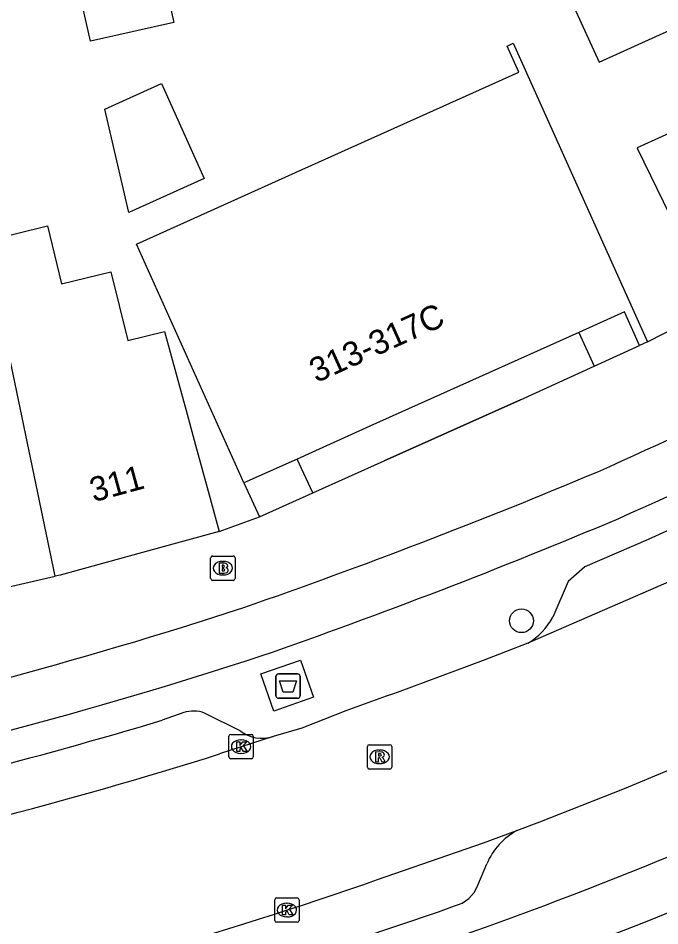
# Model space of a CAD drawing. Extents: x 163010 to 163853, y 382793 to 383982.
# Drawn here: x 163356.56 to 163382.94, y 383624.22 to 383661.51 of the extents above; entities that cross this region are included whole.
import ezdxf

# ---------------------------------------------------------------- set-up
doc = ezdxf.new("R2010")
doc.units = 0
for name, color, linetype in [('IMGEO_Afval_apart_plaats', 7, 'Continuous'), ('IMGEO_Boom', 7, 'Continuous'), ('IMGEO_Brandkraan', 7, 'Continuous'), ('IMGEO_Fietspad_open', 7, 'Continuous'), ('IMGEO_Kolk', 7, 'Continuous'), ('IMGEO_Muur', 7, 'Continuous'), ('IMGEO_Pand', 7, 'Continuous'), ('IMGEO_Pand_nummerreeks', 7, 'Continuous'), ('IMGEO_Pand_overbouw', 7, 'Continuous'), ('IMGEO_Parkeervlak_open', 7, 'Continuous'), ('IMGEO_Rijbaan_lokaal_gesloten', 7, 'Continuous'), ('IMGEO_Rioolput', 7, 'Continuous'), ('IMGEO_Voetpad_gesloten', 7, 'Continuous'), ('IMGEO_Voetpad_open', 7, 'Continuous')]:
    doc.layers.add(name, color=color, linetype=linetype)

msp = doc.modelspace()

# ---------------------------------------------------------------- linework, layer by layer
at = {"layer": 'IMGEO_Afval_apart_plaats'}
for p, q in [((163367.26, 383634.57), (163368.05, 383634.57)), ((163368.05, 383634.57), (163367.26, 383634.57)), ((163367.16, 383633.67), (163367.16, 383634.47)), ((163367.16, 383634.47), (163367.16, 383633.67)), ((163368.15, 383634.47), (163368.15, 383633.67)), ((163368.15, 383633.67), (163368.15, 383634.47)), ((163368.05, 383633.57), (163367.26, 383633.57)), ((163367.26, 383633.57), (163368.05, 383633.57))]:
    msp.add_line(p, q, dxfattribs=at)
msp.add_lwpolyline([(163367.303, 383634.284), (163368.007, 383634.284), (163367.858, 383633.814), (163367.452, 383633.814), (163367.303, 383634.284)], dxfattribs=at)
for centre, start, end in [((163367.26, 383634.47), 90, 180), ((163367.26, 383634.47), 90, 180), ((163368.05, 383634.47), 0, 90), ((163368.05, 383634.47), 360, 90), ((163367.26, 383633.67), 180, 270), ((163367.26, 383633.67), 180, 270), ((163368.05, 383633.67), 270, 0), ((163368.05, 383633.67), 270, 0)]:
    msp.add_arc(centre, 0.1, start, end, dxfattribs=at)
at = {"layer": 'IMGEO_Boom'}
msp.add_circle((163377.25, 383636.752), 0.489, dxfattribs=at)
at = {"layer": 'IMGEO_Brandkraan'}
for p, q in [((163364.551, 383639.413), (163365.403, 383639.413)), ((163364.476, 383638.487), (163364.476, 383639.339)), ((163364.964, 383639.193), (163364.989, 383639.193)), ((163365.477, 383639.339), (163365.477, 383638.487)), ((163365.403, 383638.413), (163364.551, 383638.413)), ((163364.987, 383638.633), (163364.962, 383638.633))]:
    msp.add_line(p, q, dxfattribs=at)
for points in [[(163364.551, 383639.413), (163365.403, 383639.413)], [(163364.476, 383638.487), (163364.476, 383639.339)], [(163364.824, 383639.113), (163364.824, 383638.713), (163365.037, 383638.713)], [(163365.055, 383639.113), (163364.824, 383639.113)], [(163365.003, 383639.032), (163364.949, 383639.032), (163364.949, 383638.956)], [(163365.477, 383639.339), (163365.477, 383638.487)], [(163364.949, 383638.956), (163365.002, 383638.956)], [(163365.011, 383638.88), (163364.949, 383638.88), (163364.949, 383638.799)], [(163364.949, 383638.799), (163365.011, 383638.799)], [(163365.403, 383638.413), (163364.551, 383638.413)]]:
    msp.add_lwpolyline(points, dxfattribs=at)
for centre, radius, start, end in [((163364.553, 383639.337), 0.0765, 91.552, 178.448), ((163364.553, 383639.337), 0.0765, 91.552, 178.448), ((163365.401, 383639.337), 0.0765, 1.552, 88.448), ((163365.401, 383639.337), 0.0765, 1.552, 88.448), ((163365.004, 383638.994), 0.0379, 267.8285, 90.9355), ((163365.059, 383638.968), 0.145, 59.4692, 91.5367), ((163365.084, 383639.015), 0.0922, 285.5137, 58.1501), ((163365.012, 383638.839), 0.0404, 269.8759, 90.5077), ((163365.043, 383638.964), 0.251, 268.6676, 293.5347), ((163365.089, 383638.823), 0.105, 301.3115, 78.989), ((163364.553, 383638.489), 0.0765, 181.552, 268.448), ((163364.553, 383638.489), 0.0765, 181.552, 268.448), ((163365.401, 383638.489), 0.0765, 271.552, 358.448), ((163365.401, 383638.489), 0.0765, 271.552, 358.448)]:
    msp.add_arc(centre, radius, start, end, dxfattribs=at)
for centre, major_axis, ratio, start_param, end_param in [((163364.963, 383638.913), (-0.387, 0.002), 0.722429, 4.712389, 7.853982), ((163364.988, 383638.913), (-0.39, 0.002), 0.717154, 1.570796, 4.712389)]:
    msp.add_ellipse(centre, major_axis=major_axis, ratio=ratio, start_param=start_param, end_param=end_param, dxfattribs=at)
at = {"layer": 'IMGEO_Fietspad_open'}
for centre, radius, start, end in [((163308.849, 383804.483), 176.731, 293.87622, 299.52179), ((163310.094, 383801.836), 175.912, 293.86006, 299.56285), ((163285.241, 383869.158), 245.47, 289.16827, 292.80482), ((163285.76, 383867.349), 245.706, 289.19572, 292.8699), ((163307.878, 383814.263), 186.216, 281.53486, 288.13482), ((163307.256, 383816.661), 190.803, 281.51913, 288.10425), ((163314.536, 383794.739), 181.233, 288.74451, 295.17544), ((163317.027, 383788.5), 176.64, 288.64414, 295.32562)]:
    msp.add_arc(centre, radius, start, end, dxfattribs=at)
at = {"layer": 'IMGEO_Kolk'}
for p, q in [((163365.226, 383631.154), (163365.226, 383632.006)), ((163365.301, 383632.08), (163366.153, 383632.08)), ((163366.227, 383632.006), (163366.227, 383631.154)), ((163365.714, 383631.86), (163365.739, 383631.86)), ((163365.737, 383631.3), (163365.712, 383631.3)), ((163366.153, 383631.08), (163365.301, 383631.08)), ((163367.108, 383624.437), (163367.108, 383625.289)), ((163367.183, 383625.363), (163368.035, 383625.363)), ((163368.109, 383625.289), (163368.109, 383624.437)), ((163367.596, 383625.143), (163367.621, 383625.143)), ((163367.619, 383624.583), (163367.594, 383624.583)), ((163368.035, 383624.363), (163367.183, 383624.363))]:
    msp.add_line(p, q, dxfattribs=at)
for points in [[(163365.226, 383631.154), (163365.226, 383632.006)], [(163365.301, 383632.08), (163366.153, 383632.08)], [(163366.227, 383632.006), (163366.227, 383631.154)], [(163365.547, 383631.78), (163365.67, 383631.78), (163365.67, 383631.629), (163365.8, 383631.78), (163365.964, 383631.78), (163365.818, 383631.629), (163365.971, 383631.38), (163365.819, 383631.38), (163365.734, 383631.544), (163365.67, 383631.477), (163365.67, 383631.38), (163365.547, 383631.38), (163365.547, 383631.78)], [(163366.153, 383631.08), (163365.301, 383631.08)], [(163367.108, 383624.437), (163367.108, 383625.289)], [(163367.183, 383625.363), (163368.035, 383625.363)], [(163368.109, 383625.289), (163368.109, 383624.437)], [(163367.429, 383625.063), (163367.552, 383625.063), (163367.552, 383624.912), (163367.682, 383625.063), (163367.846, 383625.063), (163367.7, 383624.912), (163367.853, 383624.663), (163367.701, 383624.663), (163367.616, 383624.827), (163367.552, 383624.76), (163367.552, 383624.663), (163367.429, 383624.663), (163367.429, 383625.063)], [(163368.035, 383624.363), (163367.183, 383624.363)]]:
    msp.add_lwpolyline(points, dxfattribs=at)
for centre, start, end in [((163365.303, 383632.004), 91.552, 178.448), ((163365.303, 383632.004), 91.552, 178.448), ((163366.151, 383632.004), 1.552, 88.448), ((163366.151, 383632.004), 1.552, 88.448), ((163365.303, 383631.156), 181.552, 268.448), ((163365.303, 383631.156), 181.552, 268.448), ((163366.151, 383631.156), 271.552, 358.448), ((163366.151, 383631.156), 271.552, 358.448), ((163367.185, 383625.287), 91.552, 178.448), ((163367.185, 383625.287), 91.552, 178.448), ((163368.033, 383625.287), 1.552, 88.448), ((163368.033, 383625.287), 1.552, 88.448), ((163367.185, 383624.439), 181.552, 268.448), ((163367.185, 383624.439), 181.552, 268.448), ((163368.033, 383624.439), 271.552, 358.448), ((163368.033, 383624.439), 271.552, 358.448)]:
    msp.add_arc(centre, 0.0765, start, end, dxfattribs=at)
for centre, major_axis, ratio, start_param, end_param in [((163365.713, 383631.58), (-0.387, 0.002), 0.722429, 4.712389, 7.853982), ((163365.738, 383631.58), (-0.39, 0.002), 0.717154, 1.570796, 4.712389), ((163367.595, 383624.863), (-0.387, 0.002), 0.722429, 4.712389, 7.853982), ((163367.62, 383624.863), (-0.39, 0.002), 0.717154, 1.570796, 4.712389)]:
    msp.add_ellipse(centre, major_axis=major_axis, ratio=ratio, start_param=start_param, end_param=end_param, dxfattribs=at)
at = {"layer": 'IMGEO_Muur'}
msp.add_lwpolyline([(163377.206, 383645.836), (163371.611, 383643.322)], dxfattribs=at)
at = {"layer": 'IMGEO_Pand'}
for points in [[(163385.061, 383671.774), (163378.981, 383685.01), (163370.62, 383681.251), (163375.339, 383670.901), (163379.342, 383672.727), (163380.753, 383669.632), (163376.75, 383667.807), (163380.447, 383659.7), (163383.495, 383661.09), (163385.093, 383657.585), (163382.01, 383656.179), (163382.026, 383656.143), (163385.202, 383649.625)], [(163362.965, 383661.339), (163359.534, 383660.566), (163356.679, 383673.22), (163369.031, 383678.78), (163370.449, 383675.631), (163360.728, 383671.254), (163362.965, 383661.339)], [(163382.104, 383648.061), (163381.482, 383649.443), (163379.61, 383648.601), (163371.024, 383644.742), (163368.033, 383643.398), (163365.844, 383642.414), (163365.742, 383642.642), (163361.43, 383652.231), (163367.962, 383655.167), (163377.142, 383659.293), (163376.659, 383660.366), (163376.912, 383660.48), (163379.775, 383654.111), (163382.429, 383648.207)], [(163364.207, 383654.92), (163361.113, 383653.527), (163360.127, 383657.779), (163362.452, 383658.824), (163364.207, 383654.92)], [(163355.206, 383652.351), (163357.771, 383652.977), (163358.352, 383650.596), (163360.378, 383651.09), (163361.068, 383648.263), (163362.584, 383648.633), (163363.51, 383645.24), (163363.857, 383643.973), (163364.335, 383642.226), (163364.83, 383640.415)], [(163358.082, 383638.578), (163355.206, 383652.351)], [(163382.429, 383648.207), (163382.104, 383648.061)], [(163364.83, 383640.415), (163362.075, 383639.662), (163358.285, 383638.625), (163358.082, 383638.578)], [(163352.32, 383637.251), (163358.082, 383638.578)]]:
    msp.add_lwpolyline(points, dxfattribs=at)
at = {"layer": 'IMGEO_Pand_overbouw'}
for points in [[(163382.104, 383648.061), (163381.482, 383649.443), (163379.61, 383648.601), (163380.244, 383647.215)], [(163368.033, 383643.398), (163365.844, 383642.414), (163366.479, 383641.026), (163368.67, 383642.006)]]:
    msp.add_lwpolyline(points, close=True, dxfattribs=at)
at = {"layer": 'IMGEO_Parkeervlak_open'}
for points in [[(163402.837, 383650.792), (163394.991, 383646.301), (163388.757, 383643.047), (163385.316, 383641.393), (163382.465, 383640.096), (163379.851, 383638.967), (163379.169, 383638.368), (163378.543, 383636.899)], [(163363.369, 383632.977), (163362.478, 383632.662)], [(163365.682, 383632.228), (163364.227, 383632.954)], [(163375.455, 383625.888), (163375.826, 383626.766)], [(163367.28, 383622.589), (163373.84, 383624.788), (163374.495, 383625.038)]]:
    msp.add_lwpolyline(points, dxfattribs=at)
for centre, radius, start, end in [((163376.014, 383638.296), 2.889, 301.3219, 331.081), ((163363.767, 383631.817), 1.227, 67.9846, 108.9443), ((163307.319, 383816.196), 191.643, 281.80802, 286.72741), ((163366.593, 383633.438), 1.514, 233.021, 287.5657), ((163378.439, 383625.652), 2.84, 118.9081, 156.9195), ((163374.202, 383626.336), 1.33, 282.7059, 340.3385)]:
    msp.add_arc(centre, radius, start, end, dxfattribs=at)
at = {"layer": 'IMGEO_Rijbaan_lokaal_gesloten'}
for points in [[(163387.178, 383640.037), (163377.516, 383635.828)], [(163377.516, 383635.828), (163375.678, 383635.114), (163372.137, 383633.799), (163371.99, 383633.751), (163371.689, 383633.651), (163370.027, 383633.05), (163368.221, 383632.342), (163367.05, 383631.994)], [(163367.05, 383631.994), (163364.845, 383631.283)], [(163377.066, 383628.139), (163378.003, 383628.488), (163381.484, 383629.857), (163384.796, 383631.247)], [(163371.332, 383626.119), (163375.688, 383627.627), (163377.066, 383628.139)]]:
    msp.add_lwpolyline(points, dxfattribs=at)
for centre, radius, start, end in [((163309.048, 383808.167), 185.476, 281.41819, 287.50768), ((163313.049, 383792.858), 176.632, 282.58799, 289.26685)]:
    msp.add_arc(centre, radius, start, end, dxfattribs=at)
at = {"layer": 'IMGEO_Rioolput'}
for p, q in [((163370.919, 383630.734), (163370.919, 383631.586)), ((163370.994, 383631.66), (163371.846, 383631.66)), ((163371.92, 383631.586), (163371.92, 383630.734)), ((163371.407, 383631.44), (163371.432, 383631.44)), ((163371.43, 383630.88), (163371.405, 383630.88)), ((163371.846, 383630.66), (163370.994, 383630.66))]:
    msp.add_line(p, q, dxfattribs=at)
for points in [[(163370.919, 383630.734), (163370.919, 383631.586)], [(163370.994, 383631.66), (163371.846, 383631.66)], [(163371.92, 383631.586), (163371.92, 383630.734)], [(163371.508, 383631.358), (163371.256, 383631.36), (163371.256, 383630.96)], [(163371.434, 383631.279), (163371.38, 383631.279), (163371.38, 383631.198)], [(163371.38, 383631.198), (163371.432, 383631.198)], [(163371.256, 383630.96), (163371.38, 383630.96), (163371.38, 383631.122), (163371.391, 383631.122)], [(163371.438, 383631.093), (163371.509, 383630.96), (163371.649, 383630.96), (163371.584, 383631.086)], [(163371.846, 383630.66), (163370.994, 383630.66)]]:
    msp.add_lwpolyline(points, dxfattribs=at)
for centre, radius, start, end in [((163370.996, 383631.584), 0.0765, 91.552, 178.448), ((163370.996, 383631.584), 0.0765, 91.552, 178.448), ((163371.844, 383631.584), 0.0765, 1.552, 88.448), ((163371.844, 383631.584), 0.0765, 1.552, 88.448), ((163371.416, 383631.387), 0.19, 274.7715, 282.9687), ((163371.44, 383631.183), 0.0964, 77.0061, 93.1865), ((163371.454, 383631.24), 0.0378, 276.6634, 79.6772), ((163371.507, 383631.248), 0.109, 350.3612, 89.416), ((163371.505, 383631.248), 0.112, 277.5842, 350.9817), ((163371.39, 383631.069), 0.0533, 26.0293, 88.6989), ((163371.489, 383631.033), 0.108, 29.5134, 73.7905), ((163370.996, 383630.736), 0.0765, 181.552, 268.448), ((163370.996, 383630.736), 0.0765, 181.552, 268.448), ((163371.844, 383630.736), 0.0765, 271.552, 358.448), ((163371.844, 383630.736), 0.0765, 271.552, 358.448)]:
    msp.add_arc(centre, radius, start, end, dxfattribs=at)
for centre, major_axis, ratio, start_param, end_param in [((163371.406, 383631.16), (-0.387, 0.002), 0.722429, 4.712389, 7.853982), ((163371.431, 383631.16), (-0.39, 0.002), 0.717154, 1.570796, 4.712389)]:
    msp.add_ellipse(centre, major_axis=major_axis, ratio=ratio, start_param=start_param, end_param=end_param, dxfattribs=at)
at = {"layer": 'IMGEO_Voetpad_gesloten'}
msp.add_lwpolyline([(163368.171, 383635.138), (163368.707, 383633.606), (163367.074, 383633.035), (163366.538, 383634.567), (163368.171, 383635.138)], dxfattribs=at)
at = {"layer": 'IMGEO_Voetpad_open'}
for points in [[(163382.429, 383648.207), (163385.202, 383649.625)], [(163364.83, 383640.415), (163366.479, 383641.026), (163368.67, 383642.006), (163371.611, 383643.322), (163377.206, 383645.836), (163380.244, 383647.215), (163382.104, 383648.061)]]:
    msp.add_lwpolyline(points, dxfattribs=at)

# ---------------------------------------------------------------- texts
at = {"layer": 'IMGEO_Pand_nummerreeks'}
for s, rotation, p in [('313-317C', 24.2045, (163368.823, 383646.515)), ('311', 15.2127, (163359.662, 383641.62))]:
    msp.add_text(s, height=1, rotation=rotation, dxfattribs=at).set_placement(p)

doc.saveas('drawing.dxf')
